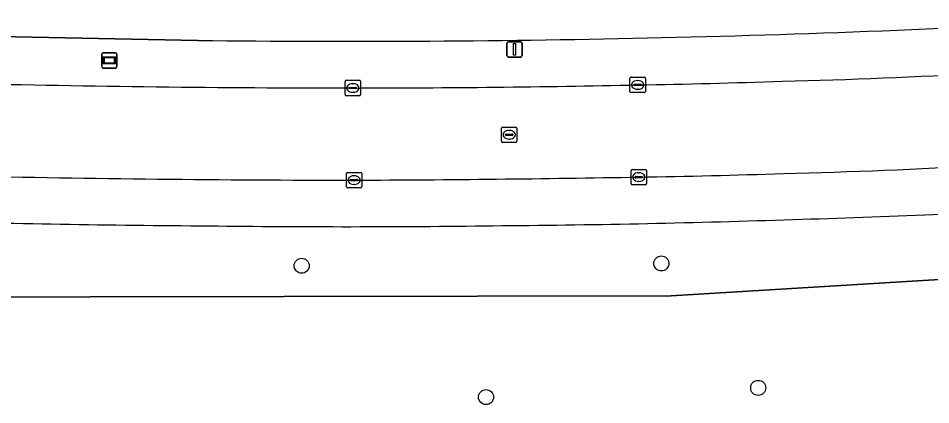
# Model space of a CAD drawing. Extents: x 161477 to 163040, y 383680 to 384871.
# Drawn here: x 161907.5 to 161966.9, y 384797 to 384822.2 of the extents above; entities that cross this region are included whole.
import ezdxf

# ---------------------------------------------------------------- set-up
doc = ezdxf.new("R2010")
doc.units = 0
for name, color, linetype in [('IMGEO_Berm_groen', 7, 'Continuous'), ('IMGEO_Boom', 7, 'Continuous'), ('IMGEO_Groenvoorziening', 7, 'Continuous'), ('IMGEO_Hek', 7, 'Continuous'), ('IMGEO_Kolk', 7, 'Continuous'), ('IMGEO_Lichtmast', 7, 'Continuous'), ('IMGEO_Reclamebord', 7, 'Continuous'), ('IMGEO_Rijbaan_lokaal_open', 7, 'Continuous'), ('IMGEO_Rijbaan_regionaal_gesloten', 7, 'Continuous'), ('IMGEO_Rioolput', 7, 'Continuous'), ('IMGEO_Voetpad_open', 7, 'Continuous')]:
    doc.layers.add(name, color=color, linetype=linetype)

msp = doc.modelspace()

# ---------------------------------------------------------------- linework, layer by layer
at = {"layer": 'IMGEO_Berm_groen'}
msp.add_lwpolyline([(161919.192, 384820.723), (161904.07, 384821.013)], dxfattribs=at)
for centre, radius, start, end in [((161929.981, 385663.888), 843.205, 271.316445, 273.398136), ((161929.026, 385685.481), 864.814, 269.34845, 271.346819), ((161945.766, 385271.122), 453.195, 271.44684, 273.1054), ((161929.944, 385943.813), 1126.183, 268.666065, 269.965917), ((161928.266, 385773.117), 955.488, 270.060438, 271.17095), ((161937.277, 385407.916), 590.18, 271.020888, 271.935422)]:
    msp.add_arc(centre, radius, start, end, dxfattribs=at)
at = {"layer": 'IMGEO_Boom'}
for centre in [(161925.94, 384806.07), (161949.33, 384806.22), (161955.63, 384798.13), (161937.93, 384797.53)]:
    msp.add_circle(centre, 0.489, dxfattribs=at)
at = {"layer": 'IMGEO_Groenvoorziening'}
for points in [[(161804.698, 384805.476), (161800.478, 384796.565), (161778.347, 384750), (161773.012, 384738.776), (161751.678, 384693.98), (161741.125, 384672.506), (161729.219, 384648.412), (161733.008, 384645.95), (161782.919, 384748.037), (161810.108, 384804.005), (161836.574, 384803.916), (161949.969, 384804.107), (162038.287, 384809.499)], [(162038.287, 384809.499), (161949.969, 384804.107), (161836.574, 384803.916)]]:
    msp.add_lwpolyline(points, dxfattribs=at)
for centre, radius, start, end in [((161934.317, 385585.932), 777.213, 271.696019, 273.042435), ((161924.892, 385674.823), 866.168, 268.393758, 269.670237), ((161928.943, 385523.865), 715.253, 269.276124, 270.754914), ((161932.514, 385561.567), 752.916, 270.445418, 271.88805)]:
    msp.add_arc(centre, radius, start, end, dxfattribs=at)
at = {"layer": 'IMGEO_Hek'}
msp.add_lwpolyline([(162038.287, 384809.499), (161949.969, 384804.107), (161836.574, 384803.916), (161810.108, 384804.005), (161782.919, 384748.037)], dxfattribs=at)
at = {"layer": 'IMGEO_Kolk'}
for p, q in [((161947.291, 384817.403), (161947.291, 384818.255)), ((161947.366, 384818.329), (161948.218, 384818.329)), ((161948.292, 384818.255), (161948.292, 384817.403)), ((161928.773, 384817.204), (161928.773, 384818.056)), ((161928.848, 384818.13), (161929.7, 384818.13)), ((161929.032, 384817.624), (161929.032, 384817.636)), ((161929.47, 384817.587), (161929.072, 384817.587)), ((161929.075, 384817.673), (161929.473, 384817.673)), ((161929.261, 384817.91), (161929.286, 384817.91)), ((161929.516, 384817.636), (161929.516, 384817.624)), ((161929.774, 384818.056), (161929.774, 384817.204)), ((161947.55, 384817.823), (161947.55, 384817.835)), ((161947.988, 384817.786), (161947.59, 384817.786)), ((161947.593, 384817.872), (161947.991, 384817.872)), ((161947.779, 384818.109), (161947.804, 384818.109)), ((161948.034, 384817.835), (161948.034, 384817.823)), ((161929.7, 384817.13), (161928.848, 384817.13)), ((161929.284, 384817.35), (161929.259, 384817.35)), ((161948.218, 384817.329), (161947.366, 384817.329)), ((161947.802, 384817.549), (161947.777, 384817.549)), ((161947.366, 384811.413), (161947.366, 384812.265)), ((161947.441, 384812.339), (161948.293, 384812.339)), ((161948.367, 384812.265), (161948.367, 384811.413)), ((161928.846, 384811.213), (161928.846, 384812.065)), ((161928.921, 384812.139), (161929.773, 384812.139)), ((161929.105, 384811.633), (161929.105, 384811.645)), ((161929.148, 384811.682), (161929.546, 384811.682)), ((161929.334, 384811.919), (161929.359, 384811.919)), ((161929.589, 384811.645), (161929.589, 384811.633)), ((161929.847, 384812.065), (161929.847, 384811.213)), ((161947.625, 384811.833), (161947.625, 384811.845)), ((161948.063, 384811.796), (161947.665, 384811.796)), ((161947.668, 384811.882), (161948.066, 384811.882)), ((161947.854, 384812.119), (161947.879, 384812.119)), ((161948.109, 384811.845), (161948.109, 384811.833)), ((161929.773, 384811.139), (161928.921, 384811.139)), ((161929.543, 384811.596), (161929.145, 384811.596)), ((161929.357, 384811.359), (161929.332, 384811.359)), ((161948.293, 384811.339), (161947.441, 384811.339)), ((161947.877, 384811.559), (161947.852, 384811.559))]:
    msp.add_line(p, q, dxfattribs=at)
for points in [[(161947.291, 384817.403), (161947.291, 384818.255)], [(161947.366, 384818.329), (161948.218, 384818.329)], [(161948.292, 384818.255), (161948.292, 384817.403)], [(161928.773, 384817.204), (161928.773, 384818.056)], [(161928.848, 384818.13), (161929.7, 384818.13)], [(161929.774, 384818.056), (161929.774, 384817.204)], [(161929.7, 384817.13), (161928.848, 384817.13)], [(161948.218, 384817.329), (161947.366, 384817.329)], [(161947.366, 384811.413), (161947.366, 384812.265)], [(161947.441, 384812.339), (161948.293, 384812.339)], [(161948.367, 384812.265), (161948.367, 384811.413)], [(161928.846, 384811.213), (161928.846, 384812.065)], [(161928.921, 384812.139), (161929.773, 384812.139)], [(161929.847, 384812.065), (161929.847, 384811.213)], [(161929.773, 384811.139), (161928.921, 384811.139)], [(161948.293, 384811.339), (161947.441, 384811.339)]]:
    msp.add_lwpolyline(points, dxfattribs=at)
for centre, radius, start, end in [((161947.368, 384818.253), 0.0765, 91.55205, 178.44795), ((161947.368, 384818.253), 0.0765, 91.55205, 178.44795), ((161948.216, 384818.253), 0.0765, 1.55205, 88.44795), ((161948.216, 384818.253), 0.0765, 1.55205, 88.44795), ((161928.85, 384818.054), 0.0765, 91.55205, 178.44795), ((161928.85, 384818.054), 0.0765, 91.55205, 178.44795), ((161929.072, 384817.633), 0.0403, 85.87752, 175.75265), ((161929.069, 384817.623), 0.0366, 178.93798, 274.71019), ((161929.473, 384817.63), 0.043, 264.86636, 352.45326), ((161929.477, 384817.635), 0.0386, 1.73085, 96.63898), ((161929.698, 384818.054), 0.0765, 1.55205, 88.44795), ((161929.698, 384818.054), 0.0765, 1.55205, 88.44795), ((161947.59, 384817.832), 0.0403, 85.87752, 175.75265), ((161947.587, 384817.822), 0.0366, 178.93798, 274.71019), ((161947.991, 384817.829), 0.043, 264.86636, 352.45326), ((161947.995, 384817.834), 0.0386, 1.73085, 96.63898), ((161928.85, 384817.206), 0.0765, 181.55205, 268.44795), ((161928.85, 384817.206), 0.0765, 181.55205, 268.44795), ((161929.698, 384817.206), 0.0765, 271.55205, 358.44795), ((161929.698, 384817.206), 0.0765, 271.55205, 358.44795), ((161947.368, 384817.405), 0.0765, 181.55205, 268.44795), ((161947.368, 384817.405), 0.0765, 181.55205, 268.44795), ((161948.216, 384817.405), 0.0765, 271.55205, 358.44795), ((161948.216, 384817.405), 0.0765, 271.55205, 358.44795), ((161947.443, 384812.263), 0.0765, 91.55205, 178.44795), ((161947.443, 384812.263), 0.0765, 91.55205, 178.44795), ((161948.291, 384812.263), 0.0765, 1.55205, 88.44795), ((161948.291, 384812.263), 0.0765, 1.55205, 88.44795), ((161928.923, 384812.063), 0.0765, 91.55205, 178.44795), ((161928.923, 384812.063), 0.0765, 91.55205, 178.44795), ((161929.145, 384811.642), 0.0403, 85.87752, 175.75265), ((161929.55, 384811.644), 0.0386, 1.73085, 96.63898), ((161929.771, 384812.063), 0.0765, 1.55205, 88.44795), ((161929.771, 384812.063), 0.0765, 1.55205, 88.44795), ((161947.665, 384811.842), 0.0403, 85.87752, 175.75265), ((161947.662, 384811.832), 0.0366, 178.93798, 274.71019), ((161948.066, 384811.839), 0.043, 264.86636, 352.45326), ((161948.07, 384811.844), 0.0386, 1.73085, 96.63898), ((161928.923, 384811.215), 0.0765, 181.55205, 268.44795), ((161928.923, 384811.215), 0.0765, 181.55205, 268.44795), ((161929.142, 384811.632), 0.0366, 178.93798, 274.71019), ((161929.546, 384811.639), 0.043, 264.86636, 352.45326), ((161929.771, 384811.215), 0.0765, 271.55205, 358.44795), ((161929.771, 384811.215), 0.0765, 271.55205, 358.44795), ((161947.443, 384811.415), 0.0765, 181.55205, 268.44795), ((161947.443, 384811.415), 0.0765, 181.55205, 268.44795), ((161948.291, 384811.415), 0.0765, 271.55205, 358.44795), ((161948.291, 384811.415), 0.0765, 271.55205, 358.44795)]:
    msp.add_arc(centre, radius, start, end, dxfattribs=at)
for centre, major_axis, ratio, start_param, end_param in [((161929.26, 384817.63), (-0.387, 0.002), 0.722429, 4.712389, 7.853982), ((161929.285, 384817.63), (-0.39, 0.002), 0.717154, 1.570796, 4.712389), ((161947.778, 384817.829), (-0.387, 0.002), 0.722429, 4.712389, 7.853982), ((161947.803, 384817.829), (-0.39, 0.002), 0.717154, 1.570796, 4.712389), ((161929.333, 384811.639), (-0.387, 0.002), 0.722429, 4.712389, 7.853982), ((161929.358, 384811.639), (-0.39, 0.002), 0.717154, 1.570796, 4.712389), ((161947.853, 384811.839), (-0.387, 0.002), 0.722429, 4.712389, 7.853982), ((161947.878, 384811.839), (-0.39, 0.002), 0.717154, 1.570796, 4.712389)]:
    msp.add_ellipse(centre, major_axis=major_axis, ratio=ratio, start_param=start_param, end_param=end_param, dxfattribs=at)
at = {"layer": 'IMGEO_Lichtmast'}
for p, q in [((161939.287, 384819.742), (161939.287, 384820.542)), ((161939.287, 384820.542), (161939.287, 384819.742)), ((161939.387, 384820.642), (161940.177, 384820.642)), ((161940.177, 384820.642), (161939.387, 384820.642)), ((161940.277, 384820.542), (161940.277, 384819.742)), ((161940.277, 384819.742), (161940.277, 384820.542)), ((161940.177, 384819.642), (161939.387, 384819.642)), ((161939.387, 384819.642), (161940.177, 384819.642))]:
    msp.add_line(p, q, dxfattribs=at)
msp.add_lwpolyline([(161939.707, 384820.517), (161939.857, 384820.517), (161939.857, 384819.767), (161939.707, 384819.767), (161939.707, 384820.517)], dxfattribs=at)
for centre, start, end in [((161939.387, 384820.542), 90, 180), ((161939.387, 384820.542), 90, 180), ((161940.177, 384820.542), 0, 90), ((161940.177, 384820.542), 360, 90), ((161939.387, 384819.742), 180, 270), ((161939.387, 384819.742), 180, 270), ((161940.177, 384819.742), 270, 0), ((161940.177, 384819.742), 270, 0)]:
    msp.add_arc(centre, 0.1, start, end, dxfattribs=at)
at = {"layer": 'IMGEO_Reclamebord'}
for p, q in [((161912.94, 384819.027), (161912.94, 384819.827)), ((161912.94, 384819.827), (161912.94, 384819.027)), ((161913.04, 384819.927), (161913.83, 384819.927)), ((161913.83, 384819.927), (161913.04, 384819.927)), ((161913.93, 384819.827), (161913.93, 384819.027)), ((161913.93, 384819.027), (161913.93, 384819.827)), ((161913.83, 384818.927), (161913.04, 384818.927)), ((161913.04, 384818.927), (161913.83, 384818.927))]:
    msp.add_line(p, q, dxfattribs=at)
for points in [[(161913.041, 384819.659), (161913.829, 384819.659), (161913.829, 384819.195), (161913.041, 384819.195), (161913.041, 384819.659)], [(161913.106, 384819.594), (161913.106, 384819.26), (161913.764, 384819.26), (161913.764, 384819.594), (161913.106, 384819.594)]]:
    msp.add_lwpolyline(points, dxfattribs=at)
for centre, start, end in [((161913.04, 384819.827), 90, 180), ((161913.04, 384819.827), 90, 180), ((161913.83, 384819.827), 0, 90), ((161913.83, 384819.827), 360, 90), ((161913.04, 384819.027), 180, 270), ((161913.04, 384819.027), 180, 270), ((161913.83, 384819.027), 270, 0), ((161913.83, 384819.027), 270, 0)]:
    msp.add_arc(centre, 0.1, start, end, dxfattribs=at)
at = {"layer": 'IMGEO_Rijbaan_lokaal_open'}
for centre, radius, start, end in [((161945.766, 385271.122), 453.195, 271.44684, 273.1054), ((161929.944, 385943.813), 1126.183, 268.666065, 269.965917), ((161928.266, 385773.117), 955.488, 270.060438, 271.17095), ((161937.277, 385407.916), 590.18, 271.020888, 271.935422), ((161947.433, 385221.455), 409.5, 271.38064, 273.21594), ((161929.298, 385964.574), 1152.935, 268.732729, 270.002455), ((161924.519, 386116.265), 1304.635, 270.212021, 271.02542), ((161940.689, 385291.44), 479.655, 270.85744, 271.9846)]:
    msp.add_arc(centre, radius, start, end, dxfattribs=at)
at = {"layer": 'IMGEO_Rijbaan_regionaal_gesloten'}
msp.add_lwpolyline([(161904.07, 384821.013), (161919.192, 384820.723)], dxfattribs=at)
for centre, radius, start, end in [((161929.981, 385663.888), 843.205, 271.316445, 273.398136), ((161929.026, 385685.481), 864.814, 269.34845, 271.346819)]:
    msp.add_arc(centre, radius, start, end, dxfattribs=at)
at = {"layer": 'IMGEO_Rioolput'}
for p, q in [((161938.939, 384814.165), (161938.939, 384815.017)), ((161939.014, 384815.091), (161939.866, 384815.091)), ((161939.241, 384814.634), (161939.639, 384814.634)), ((161939.427, 384814.871), (161939.452, 384814.871)), ((161939.94, 384815.017), (161939.94, 384814.165)), ((161939.866, 384814.091), (161939.014, 384814.091)), ((161939.198, 384814.585), (161939.198, 384814.597)), ((161939.636, 384814.548), (161939.238, 384814.548)), ((161939.45, 384814.311), (161939.425, 384814.311)), ((161939.682, 384814.597), (161939.682, 384814.585))]:
    msp.add_line(p, q, dxfattribs=at)
for points in [[(161938.939, 384814.165), (161938.939, 384815.017)], [(161939.014, 384815.091), (161939.866, 384815.091)], [(161939.94, 384815.017), (161939.94, 384814.165)], [(161939.866, 384814.091), (161939.014, 384814.091)]]:
    msp.add_lwpolyline(points, dxfattribs=at)
for centre, radius, start, end in [((161939.016, 384815.015), 0.0765, 91.55205, 178.44795), ((161939.016, 384815.015), 0.0765, 91.55205, 178.44795), ((161939.238, 384814.594), 0.0403, 85.87752, 175.75265), ((161939.643, 384814.596), 0.0386, 1.73085, 96.63898), ((161939.864, 384815.015), 0.0765, 1.55205, 88.44795), ((161939.864, 384815.015), 0.0765, 1.55205, 88.44795), ((161939.016, 384814.167), 0.0765, 181.55205, 268.44795), ((161939.016, 384814.167), 0.0765, 181.55205, 268.44795), ((161939.235, 384814.584), 0.0366, 178.93798, 274.71019), ((161939.639, 384814.591), 0.043, 264.86636, 352.45326), ((161939.864, 384814.167), 0.0765, 271.55205, 358.44795), ((161939.864, 384814.167), 0.0765, 271.55205, 358.44795)]:
    msp.add_arc(centre, radius, start, end, dxfattribs=at)
for centre, major_axis, ratio, start_param, end_param in [((161939.426, 384814.591), (-0.387, 0.002), 0.722429, 4.712389, 7.853982), ((161939.451, 384814.591), (-0.39, 0.002), 0.717154, 1.570796, 4.712389)]:
    msp.add_ellipse(centre, major_axis=major_axis, ratio=ratio, start_param=start_param, end_param=end_param, dxfattribs=at)
at = {"layer": 'IMGEO_Voetpad_open'}
for centre, radius, start, end in [((161947.433, 385221.455), 409.5, 271.38064, 273.21594), ((161929.298, 385964.574), 1152.935, 268.732729, 270.002455), ((161924.519, 386116.265), 1304.635, 270.212021, 271.02542), ((161940.689, 385291.44), 479.655, 270.85744, 271.9846), ((161934.317, 385585.932), 777.213, 271.696019, 273.042435), ((161924.892, 385674.823), 866.168, 268.393758, 269.670237), ((161928.943, 385523.865), 715.253, 269.276124, 270.754914), ((161932.514, 385561.567), 752.916, 270.445418, 271.88805)]:
    msp.add_arc(centre, radius, start, end, dxfattribs=at)

doc.saveas('drawing.dxf')
